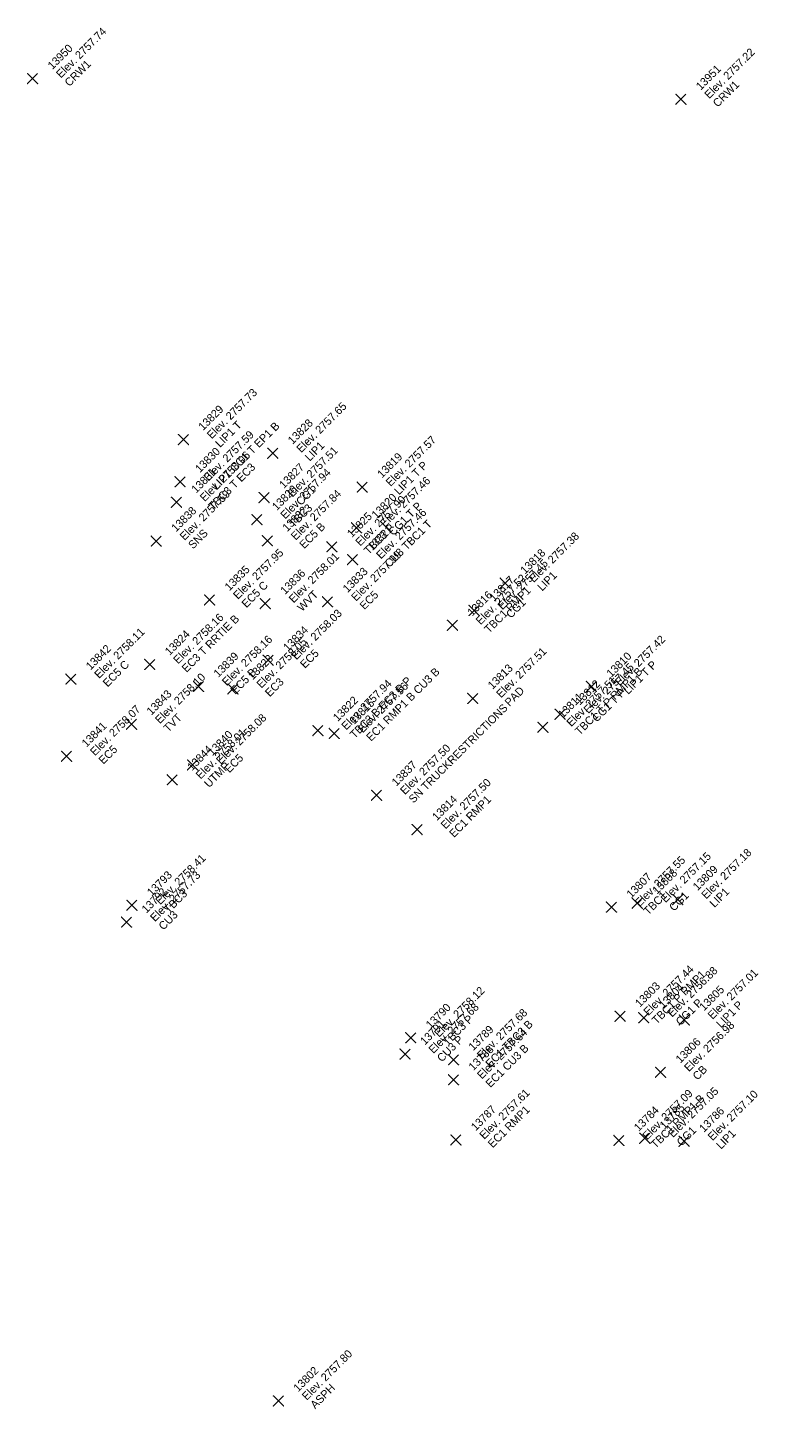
# Model space of a CAD drawing. Extents: x 2493999 to 2503109, y 700767 to 706646.
# Drawn here: x 2502236.75 to 2502258.67, y 702888.83 to 702930.27 of the extents above; entities that cross this region are included whole.
import ezdxf

# ---------------------------------------------------------------- set-up
doc = ezdxf.new("R2010")
doc.units = 0
doc.layers.add('ALG_CL_BLUE_Horiz', color=7, linetype='Continuous')
doc.layers.add('DES_SURFACE_Existing-Ground', color=7, linetype='Continuous')

msp = doc.modelspace()

# ---------------------------------------------------------------- linework, layer by layer
at = {"layer": 'ALG_CL_BLUE_Horiz'}
for points in [[(2502236.9, 702928.737), (2502236.75, 702928.887), (2502236.9, 702928.737), (2502236.75, 702928.587), (2502236.9, 702928.737), (2502237.05, 702928.587), (2502236.9, 702928.737), (2502237.05, 702928.887)], [(2502256.344, 702928.119), (2502256.194, 702928.269), (2502256.344, 702928.119), (2502256.194, 702927.969), (2502256.344, 702928.119), (2502256.494, 702927.969), (2502256.344, 702928.119), (2502256.494, 702928.269)], [(2502241.421, 702917.913), (2502241.271, 702918.063), (2502241.421, 702917.913), (2502241.271, 702917.763), (2502241.421, 702917.913), (2502241.571, 702917.763), (2502241.421, 702917.913), (2502241.571, 702918.063)], [(2502244.104, 702917.501), (2502243.954, 702917.651), (2502244.104, 702917.501), (2502243.954, 702917.351), (2502244.104, 702917.501), (2502244.254, 702917.351), (2502244.104, 702917.501), (2502244.254, 702917.651)], [(2502241.321, 702916.647), (2502241.171, 702916.797), (2502241.321, 702916.647), (2502241.171, 702916.497), (2502241.321, 702916.647), (2502241.471, 702916.497), (2502241.321, 702916.647), (2502241.471, 702916.797)], [(2502246.787, 702916.489), (2502246.637, 702916.639), (2502246.787, 702916.489), (2502246.637, 702916.339), (2502246.787, 702916.489), (2502246.937, 702916.339), (2502246.787, 702916.489), (2502246.937, 702916.639)], [(2502241.212, 702916.033), (2502241.062, 702916.183), (2502241.212, 702916.033), (2502241.062, 702915.883), (2502241.212, 702916.033), (2502241.362, 702915.883), (2502241.212, 702916.033), (2502241.362, 702916.183)], [(2502243.842, 702916.172), (2502243.692, 702916.322), (2502243.842, 702916.172), (2502243.692, 702916.022), (2502243.842, 702916.172), (2502243.992, 702916.022), (2502243.842, 702916.172), (2502243.992, 702916.322)], [(2502243.629, 702915.512), (2502243.479, 702915.662), (2502243.629, 702915.512), (2502243.479, 702915.362), (2502243.629, 702915.512), (2502243.779, 702915.362), (2502243.629, 702915.512), (2502243.779, 702915.662)], [(2502246.616, 702915.268), (2502246.466, 702915.418), (2502246.616, 702915.268), (2502246.466, 702915.118), (2502246.616, 702915.268), (2502246.766, 702915.118), (2502246.616, 702915.268), (2502246.766, 702915.418)], [(2502240.608, 702914.871), (2502240.458, 702915.021), (2502240.608, 702914.871), (2502240.458, 702914.721), (2502240.608, 702914.871), (2502240.758, 702914.721), (2502240.608, 702914.871), (2502240.758, 702915.021)], [(2502243.941, 702914.88), (2502243.791, 702915.03), (2502243.941, 702914.88), (2502243.791, 702914.73), (2502243.941, 702914.88), (2502244.091, 702914.73), (2502243.941, 702914.88), (2502244.091, 702915.03)], [(2502245.878, 702914.701), (2502245.728, 702914.851), (2502245.878, 702914.701), (2502245.728, 702914.551), (2502245.878, 702914.701), (2502246.028, 702914.551), (2502245.878, 702914.701), (2502246.028, 702914.851)], [(2502246.498, 702914.315), (2502246.348, 702914.465), (2502246.498, 702914.315), (2502246.348, 702914.165), (2502246.498, 702914.315), (2502246.648, 702914.165), (2502246.498, 702914.315), (2502246.648, 702914.465)], [(2502251.078, 702913.607), (2502250.928, 702913.757), (2502251.078, 702913.607), (2502250.928, 702913.457), (2502251.078, 702913.607), (2502251.228, 702913.457), (2502251.078, 702913.607), (2502251.228, 702913.757)], [(2502242.209, 702913.106), (2502242.059, 702913.256), (2502242.209, 702913.106), (2502242.059, 702912.956), (2502242.209, 702913.106), (2502242.359, 702912.956), (2502242.209, 702913.106), (2502242.359, 702913.256)], [(2502243.878, 702912.996), (2502243.728, 702913.146), (2502243.878, 702912.996), (2502243.728, 702912.846), (2502243.878, 702912.996), (2502244.028, 702912.846), (2502243.878, 702912.996), (2502244.028, 702913.146)], [(2502245.749, 702913.05), (2502245.599, 702913.2), (2502245.749, 702913.05), (2502245.599, 702912.9), (2502245.749, 702913.05), (2502245.899, 702912.9), (2502245.749, 702913.05), (2502245.899, 702913.2)], [(2502250.143, 702912.791), (2502249.993, 702912.941), (2502250.143, 702912.791), (2502249.993, 702912.641), (2502250.143, 702912.791), (2502250.293, 702912.641), (2502250.143, 702912.791), (2502250.293, 702912.941)], [(2502249.489, 702912.343), (2502249.339, 702912.493), (2502249.489, 702912.343), (2502249.339, 702912.193), (2502249.489, 702912.343), (2502249.639, 702912.193), (2502249.489, 702912.343), (2502249.639, 702912.493)], [(2502243.963, 702911.293), (2502243.813, 702911.443), (2502243.963, 702911.293), (2502243.813, 702911.143), (2502243.963, 702911.293), (2502244.113, 702911.143), (2502243.963, 702911.293), (2502244.113, 702911.443)], [(2502240.415, 702911.168), (2502240.265, 702911.318), (2502240.415, 702911.168), (2502240.265, 702911.018), (2502240.415, 702911.168), (2502240.565, 702911.018), (2502240.415, 702911.168), (2502240.565, 702911.318)], [(2502238.046, 702910.731), (2502237.896, 702910.881), (2502238.046, 702910.731), (2502237.896, 702910.581), (2502238.046, 702910.731), (2502238.196, 702910.581), (2502238.046, 702910.731), (2502238.196, 702910.881)], [(2502241.876, 702910.509), (2502241.726, 702910.659), (2502241.876, 702910.509), (2502241.726, 702910.359), (2502241.876, 702910.509), (2502242.026, 702910.359), (2502241.876, 702910.509), (2502242.026, 702910.659)], [(2502242.91, 702910.437), (2502242.76, 702910.587), (2502242.91, 702910.437), (2502242.76, 702910.287), (2502242.91, 702910.437), (2502243.06, 702910.287), (2502242.91, 702910.437), (2502243.06, 702910.587)], [(2502253.661, 702910.509), (2502253.511, 702910.659), (2502253.661, 702910.509), (2502253.511, 702910.359), (2502253.661, 702910.509), (2502253.811, 702910.359), (2502253.661, 702910.509), (2502253.811, 702910.659)], [(2502250.1, 702910.151), (2502249.95, 702910.301), (2502250.1, 702910.151), (2502249.95, 702910.001), (2502250.1, 702910.151), (2502250.25, 702910.001), (2502250.1, 702910.151), (2502250.25, 702910.301)], [(2502252.719, 702909.678), (2502252.569, 702909.828), (2502252.719, 702909.678), (2502252.569, 702909.528), (2502252.719, 702909.678), (2502252.869, 702909.528), (2502252.719, 702909.678), (2502252.869, 702909.828)], [(2502239.867, 702909.377), (2502239.717, 702909.527), (2502239.867, 702909.377), (2502239.717, 702909.227), (2502239.867, 702909.377), (2502240.017, 702909.227), (2502239.867, 702909.377), (2502240.017, 702909.527)], [(2502245.457, 702909.184), (2502245.307, 702909.334), (2502245.457, 702909.184), (2502245.307, 702909.034), (2502245.457, 702909.184), (2502245.607, 702909.034), (2502245.457, 702909.184), (2502245.607, 702909.334)], [(2502252.206, 702909.288), (2502252.056, 702909.438), (2502252.206, 702909.288), (2502252.056, 702909.138), (2502252.206, 702909.288), (2502252.356, 702909.138), (2502252.206, 702909.288), (2502252.356, 702909.438)], [(2502245.949, 702909.102), (2502245.799, 702909.252), (2502245.949, 702909.102), (2502245.799, 702908.952), (2502245.949, 702909.102), (2502246.099, 702908.952), (2502245.949, 702909.102), (2502246.099, 702909.252)], [(2502237.92, 702908.414), (2502237.77, 702908.564), (2502237.92, 702908.414), (2502237.77, 702908.264), (2502237.92, 702908.414), (2502238.07, 702908.264), (2502237.92, 702908.414), (2502238.07, 702908.564)], [(2502241.698, 702908.157), (2502241.548, 702908.307), (2502241.698, 702908.157), (2502241.548, 702908.007), (2502241.698, 702908.157), (2502241.848, 702908.007), (2502241.698, 702908.157), (2502241.848, 702908.307)], [(2502241.088, 702907.712), (2502240.938, 702907.862), (2502241.088, 702907.712), (2502240.938, 702907.562), (2502241.088, 702907.712), (2502241.238, 702907.562), (2502241.088, 702907.712), (2502241.238, 702907.862)], [(2502247.219, 702907.248), (2502247.069, 702907.398), (2502247.219, 702907.248), (2502247.069, 702907.098), (2502247.219, 702907.248), (2502247.369, 702907.098), (2502247.219, 702907.248), (2502247.369, 702907.398)], [(2502248.434, 702906.215), (2502248.284, 702906.365), (2502248.434, 702906.215), (2502248.284, 702906.065), (2502248.434, 702906.215), (2502248.584, 702906.065), (2502248.434, 702906.215), (2502248.584, 702906.365)], [(2502239.878, 702903.947), (2502239.728, 702904.097), (2502239.878, 702903.947), (2502239.728, 702903.797), (2502239.878, 702903.947), (2502240.028, 702903.797), (2502239.878, 702903.947), (2502240.028, 702904.097)], [(2502254.263, 702903.891), (2502254.113, 702904.041), (2502254.263, 702903.891), (2502254.113, 702903.741), (2502254.263, 702903.891), (2502254.413, 702903.741), (2502254.263, 702903.891), (2502254.413, 702904.041)], [(2502255.034, 702904.006), (2502254.884, 702904.156), (2502255.034, 702904.006), (2502254.884, 702903.856), (2502255.034, 702904.006), (2502255.184, 702903.856), (2502255.034, 702904.006), (2502255.184, 702904.156)], [(2502256.25, 702904.117), (2502256.1, 702904.267), (2502256.25, 702904.117), (2502256.1, 702903.967), (2502256.25, 702904.117), (2502256.4, 702903.967), (2502256.25, 702904.117), (2502256.4, 702904.267)], [(2502239.719, 702903.441), (2502239.569, 702903.591), (2502239.719, 702903.441), (2502239.569, 702903.291), (2502239.719, 702903.441), (2502239.869, 702903.291), (2502239.719, 702903.441), (2502239.869, 702903.591)], [(2502254.518, 702900.618), (2502254.368, 702900.768), (2502254.518, 702900.618), (2502254.368, 702900.468), (2502254.518, 702900.618), (2502254.668, 702900.468), (2502254.518, 702900.618), (2502254.668, 702900.768)], [(2502255.231, 702900.577), (2502255.081, 702900.727), (2502255.231, 702900.577), (2502255.081, 702900.427), (2502255.231, 702900.577), (2502255.381, 702900.427), (2502255.231, 702900.577), (2502255.381, 702900.727)], [(2502256.443, 702900.51), (2502256.293, 702900.66), (2502256.443, 702900.51), (2502256.293, 702900.36), (2502256.443, 702900.51), (2502256.593, 702900.36), (2502256.443, 702900.51), (2502256.593, 702900.66)], [(2502248.241, 702899.975), (2502248.091, 702900.125), (2502248.241, 702899.975), (2502248.091, 702899.825), (2502248.241, 702899.975), (2502248.391, 702899.825), (2502248.241, 702899.975), (2502248.391, 702900.125)], [(2502248.07, 702899.484), (2502247.92, 702899.634), (2502248.07, 702899.484), (2502247.92, 702899.334), (2502248.07, 702899.484), (2502248.22, 702899.334), (2502248.07, 702899.484), (2502248.22, 702899.634)], [(2502249.524, 702899.315), (2502249.374, 702899.465), (2502249.524, 702899.315), (2502249.374, 702899.165), (2502249.524, 702899.315), (2502249.674, 702899.165), (2502249.524, 702899.315), (2502249.674, 702899.465)], [(2502255.737, 702898.942), (2502255.587, 702899.092), (2502255.737, 702898.942), (2502255.587, 702898.792), (2502255.737, 702898.942), (2502255.887, 702898.792), (2502255.737, 702898.942), (2502255.887, 702899.092)], [(2502249.526, 702898.717), (2502249.376, 702898.867), (2502249.526, 702898.717), (2502249.376, 702898.567), (2502249.526, 702898.717), (2502249.676, 702898.567), (2502249.526, 702898.717), (2502249.676, 702898.867)], [(2502249.596, 702896.913), (2502249.446, 702897.063), (2502249.596, 702896.913), (2502249.446, 702896.763), (2502249.596, 702896.913), (2502249.746, 702896.763), (2502249.596, 702896.913), (2502249.746, 702897.063)], [(2502254.484, 702896.894), (2502254.334, 702897.044), (2502254.484, 702896.894), (2502254.334, 702896.744), (2502254.484, 702896.894), (2502254.634, 702896.744), (2502254.484, 702896.894), (2502254.634, 702897.044)], [(2502255.258, 702896.963), (2502255.108, 702897.113), (2502255.258, 702896.963), (2502255.108, 702896.813), (2502255.258, 702896.963), (2502255.408, 702896.813), (2502255.258, 702896.963), (2502255.408, 702897.113)], [(2502256.442, 702896.87), (2502256.292, 702897.02), (2502256.442, 702896.87), (2502256.292, 702896.72), (2502256.442, 702896.87), (2502256.592, 702896.72), (2502256.442, 702896.87), (2502256.592, 702897.02)], [(2502244.272, 702889.085), (2502244.122, 702889.235), (2502244.272, 702889.085), (2502244.122, 702888.935), (2502244.272, 702889.085), (2502244.422, 702888.935), (2502244.272, 702889.085), (2502244.422, 702889.235)]]:
    msp.add_lwpolyline(points, dxfattribs=at)

# ---------------------------------------------------------------- texts
at = {"layer": 'DES_SURFACE_Existing-Ground'}
for s, p in [('Elev. 2757.74', (2502237.749, 702928.737)), ('13950', (2502237.494, 702928.992)), ('Elev. 2757.22', (2502257.193, 702928.119)), ('CRW1', (2502238.003, 702928.482)), ('13951', (2502256.938, 702928.374)), ('CRW1', (2502257.447, 702927.864)), ('Elev. 2757.73', (2502242.27, 702917.913)), ('13829', (2502242.015, 702918.168)), ('Elev. 2757.65', (2502244.953, 702917.501)), ('LIP1 CG1 T EP1 B', (2502242.424, 702916.392)), ('LIP1 T', (2502242.524, 702917.658)), ('13828', (2502244.698, 702917.756)), ('Elev. 2757.59', (2502242.17, 702916.647)), ('Elev. 2757.57', (2502247.636, 702916.489)), ('13830', (2502241.915, 702916.902)), ('Elev. 2757.51', (2502244.691, 702916.172)), ('LIP1', (2502245.207, 702917.246)), ('Elev. 2758.06', (2502242.061, 702916.033)), ('13827', (2502244.436, 702916.427)), ('13819', (2502247.381, 702916.744)), ('LIP1 T P', (2502247.89, 702916.234)), ('13831', (2502241.806, 702916.288)), ('TBC3 T EC3', (2502242.315, 702915.778)), ('Elev. 2757.94', (2502244.478, 702915.512)), ('Elev. 2757.46', (2502247.465, 702915.268)), ('Elev. 2757.59', (2502241.457, 702914.871)), ('13826', (2502244.223, 702915.767)), ('Elev. 2757.84', (2502244.79, 702914.88)), ('CG1', (2502244.945, 702915.917)), ('TBC3', (2502244.732, 702915.257)), ('Elev. 2757.90', (2502246.727, 702914.701)), ('13820', (2502247.21, 702915.523)), ('CG1 T P', (2502247.719, 702915.013)), ('13838', (2502241.202, 702915.126)), ('13832', (2502244.535, 702915.135)), ('13825', (2502246.472, 702914.956)), ('Elev. 2757.46', (2502247.347, 702914.315)), ('SNS', (2502241.711, 702914.616)), ('EC5 B', (2502245.044, 702914.625)), ('TBC3 P', (2502246.981, 702914.446)), ('13821', (2502247.092, 702914.57)), ('CU3 TBC1 T', (2502247.601, 702914.06)), ('Elev. 2757.38', (2502251.927, 702913.607)), ('Elev. 2757.95', (2502243.058, 702913.106)), ('Elev. 2758.01', (2502244.727, 702912.996)), ('Elev. 2757.99', (2502246.598, 702913.05)), ('Elev. 2757.45', (2502250.992, 702912.791)), ('13818', (2502251.672, 702913.862)), ('13835', (2502242.803, 702913.361)), ('13836', (2502244.472, 702913.251)), ('13833', (2502246.343, 702913.305)), ('LIP1', (2502252.181, 702913.352)), ('EC5 C', (2502243.312, 702912.851)), ('Elev. 2757.52', (2502250.338, 702912.343)), ('TBC1 RMP1', (2502250.592, 702912.088)), ('13817', (2502250.737, 702913.046)), ('WVT', (2502244.981, 702912.741)), ('EC5', (2502246.852, 702912.795)), ('13816', (2502250.083, 702912.598)), ('CG1', (2502251.246, 702912.536)), ('Elev. 2758.16', (2502241.264, 702911.168)), ('EC3 T RRTIE B', (2502241.518, 702910.913)), ('Elev. 2758.03', (2502244.812, 702911.293)), ('Elev. 2758.11', (2502238.895, 702910.731)), ('13834', (2502244.557, 702911.548)), ('13824', (2502241.009, 702911.423)), ('Elev. 2758.16', (2502242.725, 702910.509)), ('Elev. 2758.05', (2502243.759, 702910.437)), ('Elev. 2757.42', (2502254.51, 702910.509)), ('13842', (2502238.64, 702910.986)), ('13839', (2502242.47, 702910.764)), ('13823', (2502243.504, 702910.692)), ('EC5', (2502245.066, 702911.038)), ('Elev. 2757.51', (2502250.949, 702910.151)), ('13810', (2502254.255, 702910.764)), ('EC5 C', (2502239.149, 702910.476)), ('EC5 B', (2502242.979, 702910.254)), ('EC1 RMP1 B CU3 B', (2502247.052, 702908.847)), ('13813', (2502250.694, 702910.406)), ('TBC1 T P RMP1 B', (2502253.309, 702909.033)), ('Elev. 2757.45', (2502253.568, 702909.678)), ('LIP1 T P', (2502254.764, 702910.254)), ('Elev. 2758.10', (2502240.716, 702909.377)), ('EC3', (2502244.013, 702910.182)), ('Elev. 2757.94', (2502246.306, 702909.184)), ('TBC3 B EC3 B P', (2502246.56, 702908.929)), ('Elev. 2757.56', (2502246.798, 702909.102)), ('Elev. 2757.51', (2502253.055, 702909.288)), ('13812', (2502253.313, 702909.933)), ('13843', (2502240.461, 702909.632)), ('13822', (2502246.051, 702909.439)), ('PAD', (2502251.203, 702909.896)), ('13811', (2502252.8, 702909.543)), ('CG1 T P', (2502253.822, 702909.423)), ('Elev. 2758.07', (2502238.769, 702908.414)), ('13815', (2502246.543, 702909.357)), ('SN TRUCKRESTRICTIONS', (2502248.322, 702906.993)), ('13841', (2502238.514, 702908.669)), ('TVT', (2502240.97, 702909.122)), ('Elev. 2758.08', (2502242.547, 702908.157)), ('Elev. 2758.01', (2502241.937, 702907.712)), ('13840', (2502242.292, 702908.412)), ('EC5', (2502239.023, 702908.159)), ('13844', (2502241.682, 702907.967)), ('Elev. 2757.50', (2502248.068, 702907.248)), ('UTMP', (2502242.191, 702907.457)), ('EC5', (2502242.801, 702907.902)), ('13837', (2502247.813, 702907.503)), ('Elev. 2757.50', (2502249.283, 702906.215)), ('13814', (2502249.028, 702906.47)), ('EC1 RMP1', (2502249.537, 702905.96)), ('Elev. 2757.18', (2502257.099, 702904.117)), ('Elev. 2758.41', (2502240.727, 702903.947)), ('Elev. 2757.55', (2502255.112, 702903.891)), ('Elev. 2757.15', (2502255.883, 702904.006)), ('13793', (2502240.472, 702904.202)), ('Elev. 2757.73', (2502240.568, 702903.441)), ('13807', (2502254.857, 702904.146)), ('13808', (2502255.628, 702904.261)), ('13809', (2502256.844, 702904.372)), ('13792', (2502240.313, 702903.696)), ('TBC3', (2502240.981, 702903.692)), ('LIP1', (2502257.353, 702903.862)), ('TBC1', (2502255.366, 702903.636)), ('CG1', (2502256.137, 702903.751)), ('CU3', (2502240.822, 702903.186)), ('Elev. 2757.44', (2502255.367, 702900.618)), ('TBC1 P RMP1', (2502255.621, 702900.363)), ('Elev. 2756.88', (2502256.08, 702900.577)), ('Elev. 2757.01', (2502257.292, 702900.51)), ('Elev. 2758.12', (2502249.09, 702899.975)), ('13803', (2502255.112, 702900.873)), ('13804', (2502255.825, 702900.832)), ('13805', (2502257.037, 702900.765)), ('CG1 P', (2502256.334, 702900.322)), ('LIP1 P', (2502257.546, 702900.255)), ('13790', (2502248.835, 702900.23)), ('Elev. 2757.68', (2502248.919, 702899.484)), ('TBC3 P', (2502249.344, 702899.72)), ('Elev. 2757.68', (2502250.373, 702899.315)), ('13791', (2502248.664, 702899.739)), ('13789', (2502250.118, 702899.57)), ('Elev. 2757.64', (2502250.375, 702898.717)), ('EC1 TBC3 B', (2502250.627, 702899.06)), ('Elev. 2756.98', (2502256.586, 702898.942)), ('CU3 P', (2502249.173, 702899.229)), ('13806', (2502256.331, 702899.197)), ('13788', (2502250.12, 702898.972)), ('EC1 CU3 B', (2502250.629, 702898.462)), ('CB', (2502256.84, 702898.687)), ('Elev. 2757.61', (2502250.445, 702896.913)), ('Elev. 2757.09', (2502255.333, 702896.894)), ('TBC1 RMP1 B', (2502255.587, 702896.639)), ('Elev. 2757.05', (2502256.107, 702896.963)), ('Elev. 2757.10', (2502257.291, 702896.87)), ('13787', (2502250.19, 702897.168)), ('EC1 RMP1', (2502250.699, 702896.658)), ('13784', (2502255.078, 702897.149)), ('13785', (2502255.852, 702897.218)), ('13786', (2502257.036, 702897.125)), ('CG1', (2502256.361, 702896.708)), ('LIP1', (2502257.545, 702896.615)), ('Elev. 2757.80', (2502245.121, 702889.085)), ('13802', (2502244.866, 702889.34)), ('ASPH', (2502245.375, 702888.83))]:
    msp.add_text(s, height=0.24, rotation=45, dxfattribs=at).set_placement(p)

doc.saveas('drawing.dxf')
